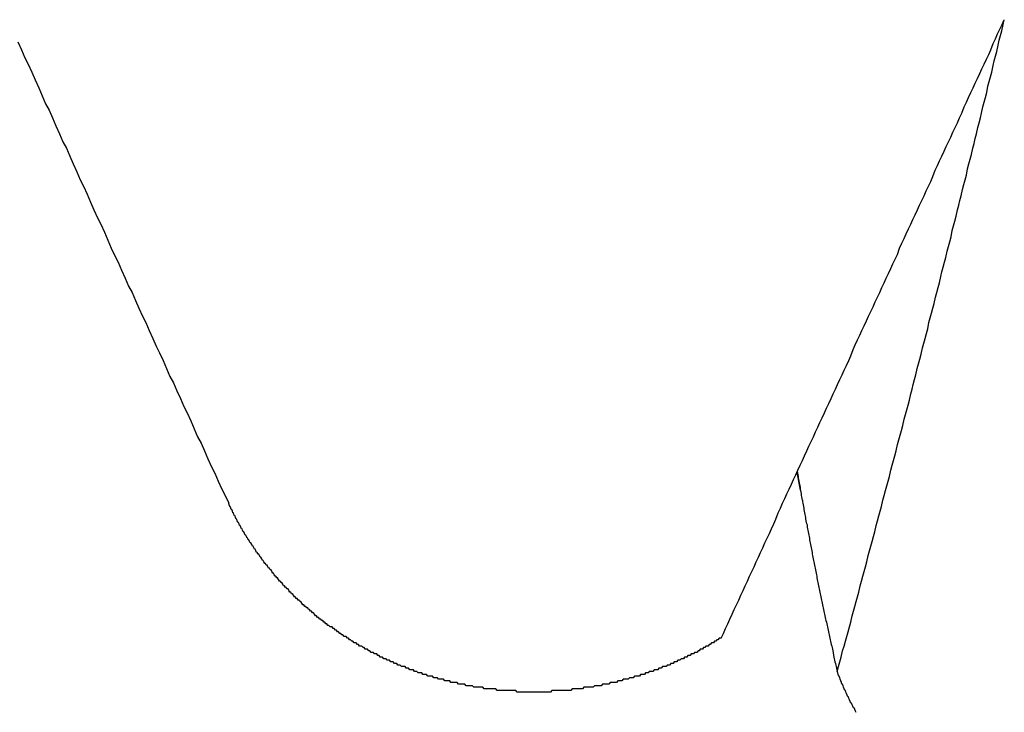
# Model space of a CAD drawing. Extents: x 1107 to 4046, y 937 to 3355.
# Tile 459 of 656: x 2183.097 to 2183.717, y 2652.229 to 2652.666. Entities that reach past the tile are written whole.
import ezdxf

# ---------------------------------------------------------------- set-up
doc = ezdxf.new("R2010")
doc.units = 0
doc.layers.add('KF_VIDA_L___C_REAR', color=7, linetype='CONTINUOUS')

# ---------------------------------------------------------------- blocks, each defined once
blk = doc.blocks.new('KF_VIDA_L___C_REAR')
at = {"layer": 'KF_VIDA_L___C_REAR'}
blk.add_line((-3.390537, 963.156275), (-3.39256, 963.167703), dxfattribs=at)
for points in [[(-3.88361, 963.439, 0), (-3.88143, 963.434, 0), (-3.87925, 963.429, 0), (-3.87708, 963.425, 0), (-3.8749, 963.42, 0), (-3.87272, 963.415, 0), (-3.87054, 963.41, 0), (-3.86836, 963.405, 0), (-3.86618, 963.4, 0), (-3.86401, 963.396, 0), (-3.86183, 963.391, 0), (-3.85965, 963.386, 0), (-3.85747, 963.381, 0), (-3.85529, 963.376, 0), (-3.85311, 963.372, 0), (-3.85094, 963.367, 0), (-3.84876, 963.362, 0), (-3.84658, 963.357, 0), (-3.8444, 963.352, 0), (-3.84222, 963.348, 0), (-3.84005, 963.343, 0), (-3.83787, 963.338, 0), (-3.83569, 963.333, 0), (-3.83351, 963.328, 0), (-3.83133, 963.324, 0), (-3.82916, 963.319, 0), (-3.82698, 963.314, 0), (-3.8248, 963.309, 0), (-3.82262, 963.304, 0), (-3.82045, 963.3, 0), (-3.81827, 963.295, 0), (-3.81609, 963.29, 0), (-3.81392, 963.285, 0), (-3.81174, 963.281, 0), (-3.80956, 963.276, 0), (-3.80738, 963.271, 0), (-3.80521, 963.266, 0), (-3.80303, 963.262, 0), (-3.80085, 963.257, 0), (-3.79868, 963.252, 0), (-3.7965, 963.247, 0), (-3.79432, 963.243, 0), (-3.79215, 963.238, 0), (-3.78997, 963.233, 0), (-3.7878, 963.228, 0), (-3.78562, 963.224, 0), (-3.78344, 963.219, 0), (-3.78127, 963.214, 0), (-3.77909, 963.209, 0), (-3.77692, 963.205, 0), (-3.77474, 963.2, 0), (-3.77257, 963.195, 0), (-3.77039, 963.19, 0), (-3.76822, 963.186, 0), (-3.76604, 963.181, 0), (-3.76387, 963.176, 0), (-3.76169, 963.171, 0), (-3.75952, 963.167, 0), (-3.75735, 963.162, 0), (-3.75517, 963.157, 0), (-3.753, 963.153, 0), (-3.75082, 963.148, 0)], [(-3.44049, 963.063, 0), (-3.43911, 963.066, 0), (-3.43773, 963.069, 0), (-3.43635, 963.072, 0), (-3.43498, 963.075, 0), (-3.4336, 963.078, 0), (-3.43222, 963.081, 0), (-3.43084, 963.084, 0), (-3.42946, 963.087, 0), (-3.42808, 963.09, 0), (-3.4267, 963.093, 0), (-3.42532, 963.096, 0), (-3.42394, 963.099, 0), (-3.42256, 963.102, 0), (-3.42118, 963.105, 0), (-3.41979, 963.108, 0), (-3.41841, 963.111, 0), (-3.41703, 963.114, 0), (-3.41565, 963.117, 0), (-3.41427, 963.12, 0), (-3.41288, 963.123, 0), (-3.4115, 963.126, 0), (-3.41012, 963.129, 0), (-3.40873, 963.132, 0), (-3.40735, 963.135, 0), (-3.40596, 963.138, 0), (-3.40458, 963.142, 0), (-3.40319, 963.145, 0), (-3.40181, 963.148, 0), (-3.40042, 963.151, 0), (-3.39904, 963.154, 0), (-3.39765, 963.157, 0), (-3.39627, 963.16, 0), (-3.39488, 963.163, 0), (-3.39349, 963.166, 0), (-3.39211, 963.169, 0), (-3.39072, 963.172, 0), (-3.38933, 963.175, 0), (-3.38794, 963.178, 0), (-3.38656, 963.181, 0), (-3.38517, 963.184, 0), (-3.38378, 963.187, 0), (-3.38239, 963.19, 0), (-3.381, 963.193, 0), (-3.37961, 963.196, 0), (-3.37822, 963.199, 0), (-3.37683, 963.202, 0), (-3.37544, 963.205, 0), (-3.37405, 963.208, 0), (-3.37266, 963.211, 0), (-3.37127, 963.214, 0), (-3.36988, 963.217, 0), (-3.36849, 963.22, 0), (-3.3671, 963.223, 0), (-3.36571, 963.226, 0), (-3.36432, 963.229, 0), (-3.36292, 963.232, 0), (-3.36153, 963.235, 0), (-3.36014, 963.238, 0), (-3.35875, 963.241, 0), (-3.35735, 963.245, 0), (-3.35596, 963.248, 0), (-3.35456, 963.251, 0), (-3.35317, 963.254, 0), (-3.35178, 963.257, 0), (-3.35038, 963.26, 0), (-3.34899, 963.263, 0), (-3.34759, 963.266, 0), (-3.3462, 963.269, 0), (-3.3448, 963.272, 0), (-3.34341, 963.275, 0), (-3.34201, 963.278, 0), (-3.34061, 963.281, 0), (-3.33922, 963.284, 0), (-3.33782, 963.287, 0), (-3.33643, 963.29, 0), (-3.33503, 963.293, 0), (-3.33363, 963.296, 0), (-3.33223, 963.299, 0), (-3.33084, 963.302, 0), (-3.32944, 963.305, 0), (-3.32804, 963.309, 0), (-3.32664, 963.312, 0), (-3.32524, 963.315, 0), (-3.32384, 963.318, 0), (-3.32245, 963.321, 0), (-3.32105, 963.324, 0), (-3.31965, 963.327, 0), (-3.31825, 963.33, 0), (-3.31685, 963.333, 0), (-3.31545, 963.336, 0), (-3.31405, 963.339, 0), (-3.31265, 963.342, 0), (-3.31124, 963.345, 0), (-3.30984, 963.348, 0), (-3.30844, 963.351, 0), (-3.30704, 963.354, 0), (-3.30564, 963.358, 0), (-3.30424, 963.361, 0), (-3.30283, 963.364, 0), (-3.30143, 963.367, 0), (-3.30003, 963.37, 0), (-3.29863, 963.373, 0), (-3.29722, 963.376, 0), (-3.29582, 963.379, 0), (-3.29442, 963.382, 0), (-3.29301, 963.385, 0), (-3.29161, 963.388, 0), (-3.29021, 963.391, 0), (-3.2888, 963.394, 0), (-3.2874, 963.398, 0), (-3.28599, 963.401, 0), (-3.28459, 963.404, 0), (-3.28318, 963.407, 0), (-3.28178, 963.41, 0), (-3.28037, 963.413, 0), (-3.27897, 963.416, 0), (-3.27756, 963.419, 0), (-3.27615, 963.422, 0), (-3.27475, 963.425, 0), (-3.27334, 963.428, 0), (-3.27193, 963.431, 0), (-3.27053, 963.434, 0), (-3.26912, 963.438, 0), (-3.26771, 963.441, 0), (-3.26631, 963.444, 0), (-3.2649, 963.447, 0), (-3.26349, 963.45, 0), (-3.26208, 963.453, 0)], [(-3.36736, 963.042, 0), (-3.36651, 963.045, 0), (-3.36565, 963.048, 0), (-3.3648, 963.051, 0), (-3.36395, 963.055, 0), (-3.36309, 963.058, 0), (-3.36224, 963.061, 0), (-3.36139, 963.064, 0), (-3.36054, 963.067, 0), (-3.35968, 963.07, 0), (-3.35883, 963.073, 0), (-3.35798, 963.077, 0), (-3.35713, 963.08, 0), (-3.35628, 963.083, 0), (-3.35543, 963.086, 0), (-3.35459, 963.089, 0), (-3.35374, 963.092, 0), (-3.35289, 963.096, 0), (-3.35204, 963.099, 0), (-3.3512, 963.102, 0), (-3.35035, 963.105, 0), (-3.34951, 963.108, 0), (-3.34866, 963.111, 0), (-3.34782, 963.115, 0), (-3.34697, 963.118, 0), (-3.34613, 963.121, 0), (-3.34529, 963.124, 0), (-3.34445, 963.127, 0), (-3.3436, 963.13, 0), (-3.34276, 963.134, 0), (-3.34192, 963.137, 0), (-3.34108, 963.14, 0), (-3.34024, 963.143, 0), (-3.3394, 963.146, 0), (-3.33856, 963.15, 0), (-3.33773, 963.153, 0), (-3.33689, 963.156, 0), (-3.33605, 963.159, 0), (-3.33521, 963.162, 0), (-3.33438, 963.165, 0), (-3.33354, 963.169, 0), (-3.33271, 963.172, 0), (-3.33187, 963.175, 0), (-3.33104, 963.178, 0), (-3.33021, 963.181, 0), (-3.32937, 963.185, 0), (-3.32854, 963.188, 0), (-3.32771, 963.191, 0), (-3.32688, 963.194, 0), (-3.32605, 963.197, 0), (-3.32522, 963.201, 0), (-3.32439, 963.204, 0), (-3.32356, 963.207, 0), (-3.32273, 963.21, 0), (-3.3219, 963.213, 0), (-3.32107, 963.217, 0), (-3.32024, 963.22, 0), (-3.31942, 963.223, 0), (-3.31859, 963.226, 0), (-3.31777, 963.229, 0), (-3.31694, 963.233, 0), (-3.31612, 963.236, 0), (-3.31529, 963.239, 0), (-3.31447, 963.242, 0), (-3.31365, 963.246, 0), (-3.31282, 963.249, 0), (-3.312, 963.252, 0), (-3.31118, 963.255, 0), (-3.31036, 963.258, 0), (-3.30954, 963.262, 0), (-3.30872, 963.265, 0), (-3.3079, 963.268, 0), (-3.30708, 963.271, 0), (-3.30626, 963.274, 0), (-3.30544, 963.278, 0), (-3.30463, 963.281, 0), (-3.30381, 963.284, 0), (-3.30299, 963.287, 0), (-3.30218, 963.291, 0), (-3.30136, 963.294, 0), (-3.30055, 963.297, 0), (-3.29973, 963.3, 0), (-3.29892, 963.303, 0), (-3.29811, 963.307, 0), (-3.29729, 963.31, 0), (-3.29648, 963.313, 0), (-3.29567, 963.316, 0), (-3.29486, 963.32, 0), (-3.29405, 963.323, 0), (-3.29324, 963.326, 0), (-3.29243, 963.329, 0), (-3.29162, 963.333, 0), (-3.29081, 963.336, 0), (-3.29001, 963.339, 0), (-3.2892, 963.342, 0), (-3.28839, 963.346, 0), (-3.28759, 963.349, 0), (-3.28678, 963.352, 0), (-3.28598, 963.355, 0), (-3.28517, 963.359, 0), (-3.28437, 963.362, 0), (-3.28357, 963.365, 0), (-3.28276, 963.368, 0), (-3.28196, 963.372, 0), (-3.28116, 963.375, 0), (-3.28036, 963.378, 0), (-3.27956, 963.381, 0), (-3.27876, 963.385, 0), (-3.27796, 963.388, 0), (-3.27716, 963.391, 0), (-3.27636, 963.394, 0), (-3.27556, 963.398, 0), (-3.27476, 963.401, 0), (-3.27397, 963.404, 0), (-3.27317, 963.407, 0), (-3.27238, 963.411, 0), (-3.27158, 963.414, 0), (-3.27079, 963.417, 0), (-3.26999, 963.42, 0), (-3.2692, 963.424, 0), (-3.26841, 963.427, 0), (-3.26761, 963.43, 0), (-3.26682, 963.433, 0), (-3.26603, 963.437, 0), (-3.26524, 963.44, 0), (-3.26445, 963.443, 0), (-3.26366, 963.446, 0), (-3.26287, 963.45, 0), (-3.26208, 963.453, 0)], [(-3.39253, 963.168, 0), (-3.39238, 963.167, 0), (-3.39223, 963.166, 0), (-3.39207, 963.165, 0), (-3.39192, 963.164, 0), (-3.39176, 963.163, 0), (-3.3916, 963.162, 0), (-3.39144, 963.161, 0), (-3.39129, 963.161, 0), (-3.39113, 963.16, 0), (-3.39097, 963.159, 0), (-3.39081, 963.158, 0), (-3.39065, 963.157, 0), (-3.39048, 963.156, 0), (-3.39032, 963.155, 0), (-3.39016, 963.154, 0), (-3.38999, 963.153, 0), (-3.38983, 963.152, 0), (-3.38966, 963.151, 0), (-3.3895, 963.15, 0), (-3.38933, 963.15, 0), (-3.38916, 963.149, 0), (-3.38899, 963.148, 0), (-3.38882, 963.147, 0), (-3.38866, 963.146, 0), (-3.38848, 963.145, 0), (-3.38831, 963.144, 0), (-3.38814, 963.143, 0), (-3.38797, 963.142, 0), (-3.3878, 963.141, 0), (-3.38762, 963.14, 0), (-3.38745, 963.139, 0), (-3.38727, 963.138, 0), (-3.3871, 963.137, 0), (-3.38692, 963.136, 0), (-3.38674, 963.135, 0), (-3.38656, 963.135, 0), (-3.38639, 963.134, 0), (-3.38621, 963.133, 0), (-3.38603, 963.132, 0), (-3.38585, 963.131, 0), (-3.38566, 963.13, 0), (-3.38548, 963.129, 0), (-3.3853, 963.128, 0), (-3.38512, 963.127, 0), (-3.38493, 963.126, 0), (-3.38475, 963.125, 0), (-3.38456, 963.124, 0), (-3.38437, 963.123, 0), (-3.38419, 963.122, 0), (-3.384, 963.121, 0), (-3.38381, 963.12, 0), (-3.38362, 963.119, 0), (-3.38343, 963.118, 0), (-3.38324, 963.117, 0), (-3.38305, 963.116, 0), (-3.38286, 963.115, 0), (-3.38267, 963.114, 0), (-3.38247, 963.113, 0), (-3.38228, 963.112, 0), (-3.38209, 963.111, 0), (-3.38189, 963.11, 0), (-3.3817, 963.109, 0), (-3.3815, 963.108, 0), (-3.3813, 963.107, 0), (-3.38111, 963.106, 0), (-3.38091, 963.105, 0), (-3.38071, 963.104, 0), (-3.38051, 963.103, 0), (-3.38031, 963.102, 0), (-3.38011, 963.101, 0), (-3.37991, 963.1, 0), (-3.3797, 963.099, 0), (-3.3795, 963.098, 0), (-3.3793, 963.097, 0), (-3.37909, 963.096, 0), (-3.37889, 963.095, 0), (-3.37868, 963.094, 0), (-3.37848, 963.093, 0), (-3.37827, 963.092, 0), (-3.37806, 963.091, 0), (-3.37785, 963.09, 0), (-3.37765, 963.089, 0), (-3.37744, 963.088, 0), (-3.37723, 963.087, 0), (-3.37702, 963.086, 0), (-3.3768, 963.085, 0), (-3.37659, 963.084, 0), (-3.37638, 963.083, 0), (-3.37617, 963.082, 0), (-3.37595, 963.081, 0), (-3.37574, 963.08, 0), (-3.37552, 963.079, 0), (-3.37531, 963.078, 0), (-3.37509, 963.077, 0), (-3.37487, 963.076, 0), (-3.37466, 963.075, 0), (-3.37444, 963.074, 0), (-3.37422, 963.073, 0), (-3.374, 963.072, 0), (-3.37378, 963.071, 0), (-3.37356, 963.07, 0), (-3.37334, 963.069, 0), (-3.37311, 963.068, 0), (-3.37289, 963.067, 0), (-3.37267, 963.066, 0), (-3.37244, 963.065, 0), (-3.37222, 963.064, 0), (-3.372, 963.063, 0), (-3.37177, 963.062, 0), (-3.37154, 963.061, 0), (-3.37132, 963.06, 0), (-3.37109, 963.059, 0), (-3.37086, 963.058, 0), (-3.37063, 963.057, 0), (-3.3704, 963.056, 0), (-3.37017, 963.055, 0), (-3.36994, 963.054, 0), (-3.36971, 963.052, 0), (-3.36948, 963.051, 0), (-3.36925, 963.05, 0), (-3.36901, 963.049, 0), (-3.36878, 963.048, 0), (-3.36854, 963.047, 0), (-3.36831, 963.046, 0), (-3.36807, 963.045, 0), (-3.36784, 963.044, 0), (-3.3676, 963.043, 0), (-3.36736, 963.042, 0)], [(-3.44049, 963.063, 0), (-3.44117, 963.063, 0), (-3.44186, 963.063, 0), (-3.44254, 963.062, 0), (-3.44323, 963.062, 0), (-3.44392, 963.061, 0), (-3.44461, 963.061, 0), (-3.4453, 963.06, 0), (-3.446, 963.06, 0), (-3.44669, 963.06, 0), (-3.44738, 963.059, 0), (-3.44808, 963.059, 0), (-3.44878, 963.058, 0), (-3.44947, 963.058, 0), (-3.45017, 963.058, 0), (-3.45087, 963.057, 0), (-3.45157, 963.057, 0), (-3.45228, 963.056, 0), (-3.45298, 963.056, 0), (-3.45368, 963.056, 0), (-3.45439, 963.055, 0), (-3.45509, 963.055, 0), (-3.4558, 963.054, 0), (-3.4565, 963.054, 0), (-3.45721, 963.054, 0), (-3.45792, 963.053, 0), (-3.45863, 963.053, 0), (-3.45934, 963.053, 0), (-3.46005, 963.052, 0), (-3.46076, 963.052, 0), (-3.46147, 963.052, 0), (-3.46218, 963.051, 0), (-3.46289, 963.051, 0), (-3.4636, 963.051, 0), (-3.46432, 963.05, 0), (-3.46503, 963.05, 0), (-3.46575, 963.05, 0), (-3.46646, 963.049, 0), (-3.46718, 963.049, 0), (-3.4679, 963.049, 0), (-3.46862, 963.048, 0), (-3.46934, 963.048, 0), (-3.47007, 963.048, 0), (-3.47079, 963.047, 0), (-3.47153, 963.047, 0), (-3.47226, 963.047, 0), (-3.47299, 963.046, 0), (-3.47373, 963.046, 0), (-3.47447, 963.046, 0), (-3.47521, 963.045, 0), (-3.47595, 963.045, 0), (-3.4767, 963.045, 0), (-3.47745, 963.045, 0), (-3.4782, 963.044, 0), (-3.47895, 963.044, 0), (-3.4797, 963.044, 0), (-3.48046, 963.043, 0), (-3.48122, 963.043, 0), (-3.48198, 963.043, 0), (-3.48274, 963.043, 0), (-3.4835, 963.042, 0), (-3.48427, 963.042, 0), (-3.48503, 963.042, 0), (-3.4858, 963.042, 0), (-3.48658, 963.041, 0), (-3.48735, 963.041, 0), (-3.48812, 963.041, 0), (-3.4889, 963.04, 0), (-3.48968, 963.04, 0), (-3.49046, 963.04, 0), (-3.49124, 963.04, 0), (-3.49202, 963.039, 0), (-3.49281, 963.039, 0), (-3.49359, 963.039, 0), (-3.49438, 963.039, 0), (-3.49517, 963.039, 0), (-3.49596, 963.038, 0), (-3.49675, 963.038, 0), (-3.49755, 963.038, 0), (-3.49834, 963.038, 0), (-3.49914, 963.037, 0), (-3.49994, 963.037, 0), (-3.50074, 963.037, 0), (-3.50154, 963.037, 0), (-3.50234, 963.037, 0), (-3.50314, 963.036, 0), (-3.50395, 963.036, 0), (-3.50476, 963.036, 0), (-3.50556, 963.036, 0), (-3.50637, 963.035, 0), (-3.50718, 963.035, 0), (-3.50799, 963.035, 0), (-3.50881, 963.035, 0), (-3.50962, 963.035, 0), (-3.51044, 963.035, 0), (-3.51125, 963.034, 0), (-3.51207, 963.034, 0), (-3.51289, 963.034, 0), (-3.51371, 963.034, 0), (-3.51453, 963.034, 0), (-3.51535, 963.034, 0), (-3.51617, 963.033, 0), (-3.517, 963.033, 0), (-3.51782, 963.033, 0), (-3.51865, 963.033, 0), (-3.51947, 963.033, 0), (-3.5203, 963.033, 0), (-3.52113, 963.032, 0), (-3.52196, 963.032, 0), (-3.52279, 963.032, 0), (-3.52362, 963.032, 0), (-3.52445, 963.032, 0), (-3.52528, 963.032, 0), (-3.52611, 963.032, 0), (-3.52695, 963.032, 0), (-3.52778, 963.031, 0), (-3.52861, 963.031, 0), (-3.52945, 963.031, 0), (-3.53029, 963.031, 0), (-3.53112, 963.031, 0), (-3.53196, 963.031, 0), (-3.5328, 963.031, 0), (-3.53364, 963.031, 0), (-3.53448, 963.031, 0), (-3.53531, 963.03, 0), (-3.53615, 963.03, 0), (-3.53699, 963.03, 0), (-3.53784, 963.03, 0), (-3.53868, 963.03, 0), (-3.53952, 963.03, 0), (-3.54036, 963.03, 0), (-3.5412, 963.03, 0), (-3.54205, 963.03, 0), (-3.54289, 963.03, 0), (-3.54373, 963.03, 0), (-3.54457, 963.03, 0), (-3.54542, 963.03, 0), (-3.54626, 963.03, 0), (-3.54711, 963.03, 0), (-3.54795, 963.029, 0), (-3.54879, 963.029, 0), (-3.54964, 963.029, 0), (-3.55048, 963.029, 0), (-3.55133, 963.029, 0), (-3.55217, 963.029, 0), (-3.55302, 963.029, 0), (-3.55386, 963.029, 0), (-3.55471, 963.029, 0), (-3.55555, 963.029, 0), (-3.55639, 963.029, 0), (-3.55724, 963.029, 0), (-3.55808, 963.029, 0), (-3.55893, 963.029, 0), (-3.55977, 963.029, 0), (-3.56062, 963.029, 0), (-3.56146, 963.029, 0), (-3.5623, 963.029, 0), (-3.56314, 963.029, 0), (-3.56399, 963.029, 0), (-3.56483, 963.029, 0), (-3.56567, 963.029, 0), (-3.56651, 963.029, 0), (-3.56736, 963.029, 0), (-3.5682, 963.029, 0), (-3.56904, 963.029, 0), (-3.56988, 963.03, 0), (-3.57072, 963.03, 0), (-3.57156, 963.03, 0), (-3.57239, 963.03, 0), (-3.57323, 963.03, 0), (-3.57407, 963.03, 0), (-3.57491, 963.03, 0), (-3.57574, 963.03, 0), (-3.57658, 963.03, 0), (-3.57741, 963.03, 0), (-3.57825, 963.03, 0), (-3.57908, 963.03, 0), (-3.57991, 963.03, 0), (-3.58075, 963.03, 0), (-3.58158, 963.03, 0), (-3.58241, 963.031, 0), (-3.58324, 963.031, 0), (-3.58407, 963.031, 0), (-3.58489, 963.031, 0), (-3.58572, 963.031, 0), (-3.58655, 963.031, 0), (-3.58737, 963.031, 0), (-3.5882, 963.031, 0), (-3.58902, 963.031, 0), (-3.58984, 963.031, 0), (-3.59066, 963.032, 0), (-3.59148, 963.032, 0), (-3.5923, 963.032, 0), (-3.59312, 963.032, 0), (-3.59394, 963.032, 0), (-3.59475, 963.032, 0), (-3.59557, 963.032, 0), (-3.59638, 963.032, 0), (-3.59719, 963.033, 0), (-3.598, 963.033, 0), (-3.59881, 963.033, 0), (-3.59962, 963.033, 0), (-3.60043, 963.033, 0), (-3.60123, 963.033, 0), (-3.60204, 963.034, 0), (-3.60284, 963.034, 0), (-3.60364, 963.034, 0), (-3.60444, 963.034, 0), (-3.60524, 963.034, 0), (-3.60604, 963.034, 0), (-3.60683, 963.035, 0), (-3.60763, 963.035, 0), (-3.60842, 963.035, 0), (-3.60921, 963.035, 0), (-3.61, 963.035, 0), (-3.61079, 963.035, 0), (-3.61157, 963.036, 0), (-3.61236, 963.036, 0), (-3.61314, 963.036, 0), (-3.61392, 963.036, 0), (-3.6147, 963.036, 0), (-3.61548, 963.037, 0), (-3.61626, 963.037, 0), (-3.61703, 963.037, 0), (-3.6178, 963.037, 0), (-3.61857, 963.037, 0), (-3.61934, 963.038, 0), (-3.62011, 963.038, 0), (-3.62087, 963.038, 0), (-3.62163, 963.038, 0), (-3.62239, 963.039, 0), (-3.62315, 963.039, 0), (-3.62391, 963.039, 0), (-3.62466, 963.039, 0), (-3.62542, 963.039, 0), (-3.62617, 963.04, 0), (-3.62693, 963.04, 0), (-3.62768, 963.04, 0), (-3.62843, 963.04, 0), (-3.62919, 963.041, 0), (-3.62994, 963.041, 0), (-3.63069, 963.041, 0), (-3.63145, 963.041, 0), (-3.6322, 963.042, 0), (-3.63295, 963.042, 0), (-3.6337, 963.042, 0), (-3.63446, 963.043, 0), (-3.63521, 963.043, 0), (-3.63596, 963.043, 0), (-3.63671, 963.043, 0), (-3.63746, 963.044, 0), (-3.63821, 963.044, 0), (-3.63896, 963.044, 0), (-3.63971, 963.045, 0), (-3.64046, 963.045, 0), (-3.64121, 963.045, 0), (-3.64195, 963.045, 0), (-3.6427, 963.046, 0), (-3.64345, 963.046, 0), (-3.64419, 963.046, 0), (-3.64494, 963.047, 0), (-3.64568, 963.047, 0), (-3.64643, 963.047, 0), (-3.64717, 963.048, 0), (-3.64791, 963.048, 0), (-3.64865, 963.048, 0), (-3.64939, 963.049, 0), (-3.65013, 963.049, 0), (-3.65087, 963.049, 0), (-3.65161, 963.05, 0), (-3.65235, 963.05, 0), (-3.65309, 963.05, 0), (-3.65382, 963.051, 0), (-3.65456, 963.051, 0), (-3.65529, 963.051, 0), (-3.65602, 963.052, 0), (-3.65676, 963.052, 0), (-3.65749, 963.053, 0), (-3.65822, 963.053, 0), (-3.65895, 963.053, 0), (-3.65967, 963.054, 0), (-3.6604, 963.054, 0), (-3.66113, 963.054, 0), (-3.66185, 963.055, 0), (-3.66257, 963.055, 0), (-3.66329, 963.056, 0), (-3.66402, 963.056, 0), (-3.66473, 963.056, 0), (-3.66545, 963.057, 0), (-3.66617, 963.057, 0), (-3.66688, 963.058, 0), (-3.6676, 963.058, 0), (-3.66831, 963.058, 0), (-3.66902, 963.059, 0), (-3.66973, 963.059, 0), (-3.67044, 963.06, 0), (-3.67115, 963.06, 0), (-3.67185, 963.06, 0), (-3.67256, 963.061, 0), (-3.67326, 963.061, 0), (-3.67396, 963.062, 0), (-3.67466, 963.062, 0), (-3.67536, 963.063, 0), (-3.67605, 963.063, 0), (-3.67675, 963.064, 0), (-3.67744, 963.064, 0), (-3.67813, 963.064, 0), (-3.67882, 963.065, 0), (-3.67951, 963.065, 0), (-3.68019, 963.066, 0), (-3.68088, 963.066, 0), (-3.68156, 963.067, 0), (-3.68224, 963.067, 0), (-3.68292, 963.068, 0), (-3.68359, 963.068, 0), (-3.68427, 963.069, 0), (-3.68494, 963.069, 0), (-3.68561, 963.07, 0), (-3.68628, 963.07, 0), (-3.68694, 963.07, 0), (-3.68761, 963.071, 0), (-3.68827, 963.071, 0), (-3.68893, 963.072, 0), (-3.68959, 963.072, 0), (-3.69024, 963.073, 0), (-3.6909, 963.073, 0), (-3.69155, 963.074, 0), (-3.6922, 963.074, 0), (-3.69285, 963.075, 0), (-3.69349, 963.075, 0), (-3.69413, 963.076, 0), (-3.69477, 963.076, 0), (-3.69541, 963.077, 0), (-3.69605, 963.077, 0), (-3.69668, 963.078, 0), (-3.69731, 963.079, 0), (-3.69794, 963.079, 0), (-3.69857, 963.08, 0), (-3.69919, 963.08, 0), (-3.69981, 963.081, 0), (-3.70043, 963.081, 0), (-3.70105, 963.082, 0), (-3.70166, 963.082, 0), (-3.70227, 963.083, 0), (-3.70288, 963.083, 0), (-3.70349, 963.084, 0), (-3.70409, 963.084, 0), (-3.70469, 963.085, 0), (-3.70529, 963.086, 0), (-3.70589, 963.086, 0), (-3.70648, 963.087, 0), (-3.70708, 963.087, 0), (-3.70767, 963.088, 0), (-3.70825, 963.088, 0), (-3.70884, 963.089, 0), (-3.70942, 963.089, 0), (-3.71, 963.09, 0), (-3.71057, 963.091, 0), (-3.71115, 963.091, 0), (-3.71172, 963.092, 0), (-3.71229, 963.092, 0), (-3.71285, 963.093, 0), (-3.71342, 963.094, 0), (-3.71398, 963.094, 0), (-3.71454, 963.095, 0), (-3.71509, 963.095, 0), (-3.71564, 963.096, 0), (-3.71619, 963.096, 0), (-3.71674, 963.097, 0), (-3.71729, 963.098, 0), (-3.71783, 963.098, 0), (-3.71837, 963.099, 0), (-3.7189, 963.099, 0), (-3.71944, 963.1, 0), (-3.71997, 963.101, 0), (-3.7205, 963.101, 0), (-3.72102, 963.102, 0), (-3.72155, 963.102, 0), (-3.72207, 963.103, 0), (-3.72258, 963.104, 0), (-3.7231, 963.104, 0), (-3.72361, 963.105, 0), (-3.72412, 963.106, 0), (-3.72462, 963.106, 0), (-3.72513, 963.107, 0), (-3.72563, 963.107, 0), (-3.72613, 963.108, 0), (-3.72662, 963.109, 0), (-3.72711, 963.109, 0), (-3.7276, 963.11, 0), (-3.72809, 963.11, 0), (-3.72857, 963.111, 0), (-3.72905, 963.112, 0), (-3.72953, 963.112, 0), (-3.73, 963.113, 0), (-3.73047, 963.114, 0), (-3.73094, 963.114, 0), (-3.73141, 963.115, 0), (-3.73187, 963.116, 0), (-3.73233, 963.116, 0), (-3.73278, 963.117, 0), (-3.73324, 963.117, 0), (-3.73369, 963.118, 0), (-3.73414, 963.119, 0), (-3.73458, 963.119, 0), (-3.73502, 963.12, 0), (-3.73546, 963.121, 0), (-3.73589, 963.121, 0), (-3.73633, 963.122, 0), (-3.73676, 963.123, 0), (-3.73718, 963.123, 0), (-3.7376, 963.124, 0), (-3.73802, 963.125, 0), (-3.73844, 963.125, 0), (-3.73885, 963.126, 0), (-3.73926, 963.126, 0), (-3.73967, 963.127, 0), (-3.74007, 963.128, 0), (-3.74048, 963.128, 0), (-3.74087, 963.129, 0), (-3.74127, 963.13, 0), (-3.74166, 963.13, 0), (-3.74205, 963.131, 0), (-3.74243, 963.132, 0), (-3.74281, 963.132, 0), (-3.74319, 963.133, 0), (-3.74357, 963.134, 0), (-3.74394, 963.134, 0), (-3.74431, 963.135, 0), (-3.74467, 963.136, 0), (-3.74503, 963.136, 0), (-3.74539, 963.137, 0), (-3.74575, 963.138, 0), (-3.7461, 963.138, 0), (-3.74646, 963.139, 0), (-3.74681, 963.14, 0), (-3.74715, 963.14, 0), (-3.7475, 963.141, 0), (-3.74784, 963.142, 0), (-3.74818, 963.142, 0), (-3.74852, 963.143, 0), (-3.74886, 963.144, 0), (-3.74919, 963.144, 0), (-3.74952, 963.145, 0), (-3.74985, 963.146, 0), (-3.75018, 963.146, 0), (-3.7505, 963.147, 0), (-3.75082, 963.148, 0)], [(-3.35544, 963.016, 0), (-3.35587, 963.017, 0), (-3.3563, 963.018, 0), (-3.35672, 963.019, 0), (-3.35713, 963.019, 0), (-3.35755, 963.02, 0), (-3.35796, 963.021, 0), (-3.35836, 963.022, 0), (-3.35877, 963.022, 0), (-3.35917, 963.023, 0), (-3.35956, 963.024, 0), (-3.35996, 963.025, 0), (-3.36035, 963.026, 0), (-3.36073, 963.026, 0), (-3.36112, 963.027, 0), (-3.3615, 963.028, 0), (-3.36187, 963.029, 0), (-3.36224, 963.03, 0), (-3.36261, 963.03, 0), (-3.36298, 963.031, 0), (-3.36334, 963.032, 0), (-3.36369, 963.033, 0), (-3.36405, 963.034, 0), (-3.3644, 963.034, 0), (-3.36474, 963.035, 0), (-3.36508, 963.036, 0), (-3.36542, 963.037, 0), (-3.36576, 963.038, 0), (-3.36609, 963.039, 0), (-3.36641, 963.039, 0), (-3.36673, 963.04, 0), (-3.36705, 963.041, 0), (-3.36736, 963.042, 0)]]:
    blk.add_polyline3d(points, dxfattribs=at)

msp = doc.modelspace()

# ---------------------------------------------------------------- block references
at = {"layer": 'KF_VIDA_L___C_REAR'}
msp.add_blockref('KF_VIDA_L___C_REAR', (2186.97908, 1689.21316), dxfattribs=at)

doc.saveas('drawing.dxf')
